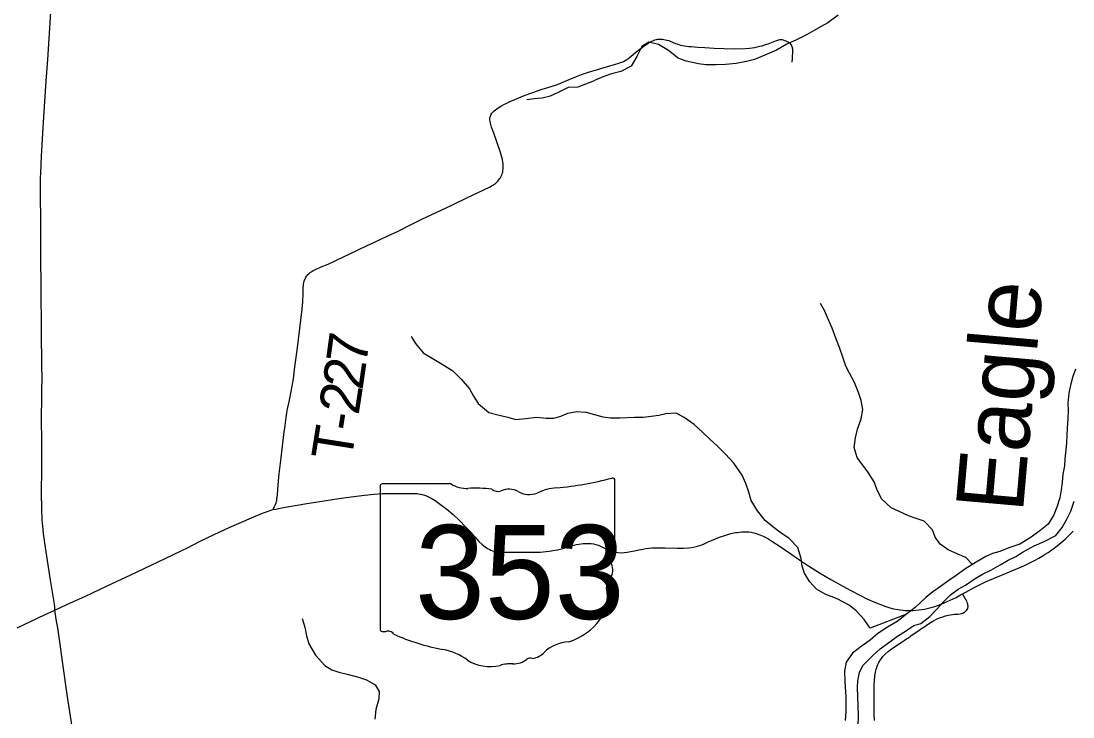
# Model space of a CAD drawing. Extents: x 1451455 to 1749751, y 218250 to 574981.
# Drawn here: x 1608144 to 1615939, y 297536 to 302693 of the extents above; entities that cross this region are included whole.
import ezdxf

# ---------------------------------------------------------------- set-up
doc = ezdxf.new("R2010")
doc.units = 0
for name, color, linetype in [('GM_X_Minor_River', 7, 'Continuous'), ('GM_X_Minor_River_Text', 7, 'Continuous'), ('GM_X_State_Location', 7, 'Continuous'), ('GM_X_State_Route', 7, 'Continuous'), ('GM_X_State_Shield', 7, 'Continuous'), ('GM_X_Township_Road', 7, 'Continuous'), ('GM_X_Township_Road_Text', 7, 'Continuous')]:
    doc.layers.add(name, color=color, linetype=linetype)

msp = doc.modelspace()

# ---------------------------------------------------------------- linework, layer by layer
at = {"layer": 'GM_X_Minor_River'}
for points in [[(1614200.7, 302735.3), (1614124, 302680.1), (1614073.6, 302652.6), (1614017.2, 302619.2), (1613964.8, 302589.7), (1613890.4, 302554.5), (1613817.9, 302521.2), (1613741.3, 302476), (1613654.9, 302438.9), (1613578.4, 302407.7), (1613520.2, 302392.3), (1613444, 302379.1), (1613365.8, 302370), (1613293.8, 302368.8), (1613217.7, 302369.6), (1613165.7, 302376.2), (1613071.9, 302395.2), (1613014.1, 302417.9), (1612942.7, 302474.7), (1612869.1, 302519.6), (1612797.3, 302536.4), (1612744.9, 302504.9), (1612708, 302429.2), (1612665.1, 302357.6), (1612588.6, 302318.4), (1612520.4, 302301.1), (1612464.1, 302281.7), (1612393.7, 302252.5)], [(1611891.8, 302112.2), (1611947.9, 302119.5), (1612006.1, 302124.7), (1612068.3, 302137.9), (1612126.7, 302167.1), (1612201.3, 302204.2), (1612273.3, 302205.2), (1612393.7, 302252.5)], [(1615195.2, 298666.1), (1615145.3, 298717.7), (1615085.6, 298742.4), (1615013.9, 298775.2), (1614956.3, 298815.8), (1614918.9, 298868.3), (1614897.5, 298922.5), (1614836.2, 298987.2), (1614776.4, 299007.9), (1614720.5, 299026.5), (1614646.9, 299061.3), (1614591.1, 299086), (1614519.8, 299152.8), (1614486.6, 299223.2), (1614465.2, 299277.5), (1614420, 299352), (1614380.6, 299404.5), (1614341.2, 299459), (1614318, 299533.3), (1614326.9, 299605.2), (1614343.6, 299669.1), (1614370.5, 299744.8), (1614381.3, 299814.8), (1614370.1, 299880.9), (1614350.8, 299939.2), (1614321.6, 300015.5), (1614284.4, 300084), (1614256.9, 300134.3), (1614235.6, 300194.6), (1614210.5, 300275), (1614183.3, 300343.3), (1614156.1, 300417.6), (1614128.8, 300478), (1614097.6, 300548.4), (1614068.1, 300600.7)], [(1611034.4, 300354.6), (1611067.8, 300304.2), (1611123, 300233.4), (1611202.4, 300188.3), (1611266, 300149.5), (1611343.4, 300100.4), (1611406.7, 300039.5), (1611467.8, 299966.7), (1611497.1, 299912.3), (1611530.5, 299859.8), (1611609.7, 299792.8), (1611687.5, 299771.7), (1611751.4, 299758.8), (1611811.2, 299740), (1611885.4, 299747.1), (1611967.6, 299758), (1612035.5, 299749.1), (1612091.6, 299750.3), (1612143.8, 299765.6), (1612196.2, 299787), (1612262.4, 299800.1), (1612324.4, 299795.3)], [(1615958.1, 300113.8), (1615939.4, 300059.9), (1615922.8, 300004.1), (1615910, 299936.2), (1615901.1, 299860.2), (1615904.5, 299808.1), (1615901.8, 299748.1), (1615897, 299676.1), (1615891.7, 299568.1), (1615887.1, 299516.1), (1615880.3, 299448.2), (1615875.7, 299396.2), (1615865, 299336.2), (1615858.3, 299272.3), (1615851.7, 299218.3), (1615841, 299160.4), (1615820.2, 299090.6), (1615797.5, 299034.8), (1615754.7, 298965.2), (1615694, 298915.8), (1615621.4, 298864.6), (1615544.8, 298817.4), (1615464.4, 298788.3), (1615398, 298763), (1615343.8, 298747.5), (1615293.5, 298726.1), (1615223, 298682.8), (1615138.3, 298631.7), (1615073.7, 298584.4), (1615019.2, 298547), (1614956.7, 298501.6), (1614902.2, 298464.2), (1614849.6, 298420.7), (1614770.7, 298347.5), (1614706.1, 298298.2)], [(1614706.1, 298298.2), (1614436.7, 298193.1), (1614391.4, 298257.6), (1614334.1, 298322.3), (1614280.5, 298364.9), (1614191, 298411.9), (1614103.3, 298446.9), (1614039.7, 298483.6), (1613986.3, 298540.2), (1613949, 298600.7), (1613933.6, 298652.9), (1613924.2, 298711), (1613901.1, 298791.3), (1613833.9, 298860.1), (1613778.3, 298898.7), (1613714.8, 298945.5), (1613659.3, 298992.1), (1613602, 299062.8), (1613554.9, 299139.3), (1613537.6, 299201.5), (1613516.3, 299265.8), (1613487, 299328.2), (1613426, 299416.9), (1613364.7, 299483.6), (1613305.3, 299542.3), (1613247.9, 299595), (1613194.5, 299647.6), (1613133, 299702.3), (1613057.6, 299755.2), (1612997.9, 299787.8), (1612921.8, 299782.6), (1612869.6, 299769.2), (1612813.5, 299761.8), (1612755.3, 299754.5), (1612689.3, 299755.2), (1612585.1, 299750.3), (1612513.1, 299749.1), (1612459.1, 299757.7), (1612324.4, 299795.3)], [(1614811.4, 298229), (1614880, 298280.3), (1614928.7, 298331.8), (1614977.4, 298387.3), (1615032, 298440.8), (1615088.5, 298482.2), (1615143, 298513.6), (1615215.6, 298562.8), (1615270, 298594.2), (1615330.4, 298623.6), (1615398.9, 298662.9), (1615459.3, 298698.3), (1615515.7, 298725.7), (1615570.1, 298759.1), (1615652.7, 298804.2), (1615725.1, 298835.4), (1615813.7, 298880.5), (1615858.5, 298940.1), (1615893.2, 299001.7), (1615923.9, 299061.4), (1615948.8, 299135.2)], [(1610226.7, 298264.6), (1610247.9, 298202.3), (1610259.1, 298138.1), (1610276.3, 298077.9), (1610327.3, 297995.2), (1610394.4, 297918.3), (1610448, 297885.5), (1610499.8, 297866.8), (1610559.7, 297854), (1610645.5, 297830.9), (1610703.3, 297812.1), (1610768.9, 297775.2), (1610798.2, 297724.8), (1610795.5, 297670.8), (1610772.5, 297591.1), (1610765.6, 297519.2)], [(1614706.1, 298298.2), (1614637.4, 298242.9), (1614564.9, 298201.7), (1614494.3, 298154.5), (1614437.7, 298105), (1614371.1, 298057.7), (1614306.4, 298008.4), (1614259.6, 297942.9), (1614246.8, 297875), (1614249.9, 297796.9), (1614256.7, 297684.8), (1614255.4, 297574.7), (1614252.6, 297510.7)], [(1614348.3, 297473.6), (1614349.1, 297541.6), (1614348, 297619.7), (1614344.8, 297687.8), (1614343.5, 297753.8), (1614346.1, 297803.8), (1614356.8, 297865.8), (1614383.4, 297917.5), (1614456.4, 297990.8), (1614511, 298040.2), (1614565.5, 298079.6), (1614640.2, 298134.8), (1614704.7, 298176.2), (1614759.2, 298213.6), (1614811.4, 298229)]]:
    msp.add_lwpolyline(points, dxfattribs=at)
at = {"layer": 'GM_X_State_Route'}
for points in [[(1608115.6, 298196.8), (1608317.5, 298291.7), (1608395, 298327.7), (1608484.2, 298368.7), (1608621.2, 298432.1), (1608778.5, 298506.3), (1608956.7, 298589.8), (1609108.5, 298660.2), (1609212.3, 298709.3), (1609330.5, 298766.4), (1609383.2, 298793), (1609415.4, 298809.3), (1609476.8, 298840.4), (1609574.1, 298887.5), (1609687.1, 298939.9), (1609852.2, 299012.6), (1609933.7, 299046.5), (1609954.9, 299054.6), (1609976.5, 299062), (1609995, 299067.6), (1610012.5, 299072.5), (1610032.1, 299077.1), (1610051.9, 299081), (1610103.7, 299090.5), (1610262.3, 299117.2), (1610343.2, 299130.5), (1610498.7, 299154.7), (1610589.6, 299167.6), (1610690.4, 299180.2), (1610762, 299187.6), (1610823.9, 299191.8), (1610882.9, 299193), (1610932, 299193), (1611014.1, 299192.4), (1611066.2, 299191.8), (1611078.6, 299191.1), (1611090.6, 299189.9), (1611105.2, 299187.9), (1611116.7, 299185.7), (1611134.2, 299180.1), (1611147.6, 299174.6), (1611162.6, 299168), (1611182.6, 299158), (1611213.1, 299139.4), (1611253, 299111), (1611299.6, 299075), (1611347.1, 299035.2), (1611392.5, 298992.8), (1611436.1, 298948.6), (1611466.7, 298914.6), (1611505.8, 298870.3), (1611537.3, 298836.6), (1611561.6, 298814.1), (1611582.4, 298797.2), (1611592.3, 298790.2), (1611602.1, 298784.4), (1611612.8, 298778.6), (1611626.1, 298773.1), (1611639.1, 298768.3), (1611651.2, 298764.9), (1611661.7, 298762.4), (1611673.3, 298760.1), (1611684.5, 298758.9), (1611701, 298757.4), (1611717.6, 298756.5), (1611780.2, 298756.5), (1611855.6, 298756.9), (1611940.9, 298756.4), (1611990.1, 298758.2), (1612013.6, 298759.8), (1612036, 298762.5), (1612060.1, 298765.5), (1612085, 298769.2), (1612102.2, 298771.5), (1612118.7, 298775.5), (1612138.2, 298779.8), (1612159, 298785.1), (1612225.1, 298804), (1612259.7, 298812.9), (1612294.8, 298819.3), (1612308.8, 298821), (1612326.1, 298822.3), (1612341.3, 298822.3), (1612357, 298822.3), (1612368.5, 298821), (1612386, 298818.4), (1612403.2, 298814.6), (1612423.4, 298808), (1612442.7, 298800.2), (1612478, 298783), (1612501.1, 298772.4), (1612524.1, 298763.7), (1612547.1, 298758.1), (1612569.7, 298754.7), (1612595.3, 298752.9), (1612616.1, 298753.8), (1612635.8, 298756.4), (1612691, 298766.7), (1612723, 298774.4), (1612753.2, 298780.7), (1612774.1, 298784.3), (1612796.2, 298787.2), (1612818.8, 298788.5), (1612842.2, 298789), (1612917.5, 298788.5), (1613006.4, 298786.8), (1613052.4, 298787.7), (1613092, 298790), (1613115.6, 298792.8), (1613137.8, 298796.7), (1613156.5, 298801.1), (1613174.7, 298807.1), (1613200.4, 298817.7), (1613236.3, 298834.1), (1613260.6, 298844.1), (1613289.7, 298856.6), (1613321, 298868.9), (1613367.2, 298884.4), (1613404.9, 298894.4), (1613439.9, 298901.9), (1613453.8, 298903.9), (1613468.8, 298905.9), (1613486.3, 298907.8), (1613504, 298908.5), (1613520.2, 298908.3), (1613538.4, 298907), (1613555.2, 298904.7), (1613573.5, 298901.3), (1613593, 298896), (1613620.1, 298886.2), (1613643.9, 298875.9), (1613678.2, 298857.4), (1613708.7, 298838.7), (1613768.8, 298799.2), (1613874.2, 298726.9), (1613953.3, 298674.1), (1614061, 298604.9), (1614145.6, 298554.3), (1614176.4, 298536.8)], [(1615106.4, 298440.1), (1615120.4, 298447.6), (1615145.8, 298461.3), (1615206.3, 298494.3), (1615261.3, 298523), (1615290.5, 298537.2), (1615320.5, 298550.5), (1615499.1, 298624.5), (1615574.3, 298657.2), (1615633.9, 298684.9), (1615659, 298697.8), (1615686.4, 298712.3), (1615710.3, 298726.4), (1615734.3, 298741.2), (1615756.3, 298755.9), (1615781.9, 298773.7), (1615809.8, 298794.3), (1615837, 298815.8), (1615863.5, 298837.8), (1615882.1, 298854), (1615902.6, 298873.2), (1615941.8, 298913.2)], [(1614176.4, 298536.8), (1614211.3, 298517.1), (1614289.3, 298475.1), (1614364.7, 298435.2), (1614412, 298412.1), (1614469, 298386.6), (1614551.7, 298354.2), (1614583.2, 298344), (1614608.8, 298337.4), (1614641.5, 298331.4), (1614659.5, 298328.8), (1614677.6, 298327.3), (1614694.6, 298326.2), (1614714, 298325.6), (1614732.8, 298325.4), (1614754.1, 298325.8), (1614776.2, 298327.6), (1614799.8, 298329.9), (1614818.8, 298332.3), (1614839.1, 298335.6), (1614878, 298343.8), (1614916, 298355.2), (1614962.4, 298372.5), (1615029, 298400.9), (1615073.4, 298422.4), (1615106.4, 298440.1)]]:
    msp.add_lwpolyline(points, dxfattribs=at)
at = {"layer": 'GM_X_State_Shield'}
for p, q in [((1612544.5, 298736.2), (1612544.5, 299288.9)), ((1610804.3, 299244.6), (1610804.3, 298187.9)), ((1611331, 299262.8), (1610821.4, 299262.8)), ((1612544.3, 298736.3), (1612544.5, 298736.2))]:
    msp.add_line(p, q, dxfattribs=at)
for centre, major_axis, start_param, end_param in [((1611924.6, 300703.3), (1845.5, 0), 4.814394, 5.042369), ((1612525.2, 299291.2), (19.4, 0), 6.141152, 7.989035), ((1610824.2, 299246.8), (20.2, 0), 1.712693, 3.28349), ((1611452.4, 299385.4), (195.5, 0), 4.042523, 4.731795), ((1611517.2, 298669.6), (702, 0), 1.404758, 1.657858), ((1611676.6, 299252.3), (56.4, 0), 3.836095, 5.185415), ((1611759.4, 299130.2), (117.3, 0), 0.950623, 2.079405), ((1611910.8, 299297.7), (141.1, 0), 4.081561, 5.145723), ((1612160, 298940), (371.3, 0), 1.699011, 2.107814), ((1612523.8, 298734.1), (20.7, 0), 5.05454, 6.418171), ((1612540, 298695.6), (30, 0), 1.883978, 3.671073), ((1612349.3, 298625.8), (180, 0), 5.934695, 6.695948), ((1612613.9, 298504.9), (130.9, 0), 2.387724, 3.262537), ((1612028, 298434.6), (461.6, 0), 5.101752, 6.440018), ((1610824.4, 298185.6), (20.3, 0), 3.00124, 4.508301), ((1610827.5, 298293.7), (155.2, 0), 4.665946, 4.897461), ((1610859.2, 298127), (56, 0), 0.519207, 1.627899), ((1611565.8, 299076.3), (1332.7, 0), 4.195997, 4.488961), ((1611168.5, 297713.2), (417, 0), 0.823519, 1.323587), ((1612222.6, 297891.3), (252.8, 0), 1.647645, 2.488434), ((1611619.5, 298121.7), (264.6, 0), 4.026481, 4.996735), ((1611791.7, 298042.6), (141, 0), 4.691044, 5.507374), ((1611919.2, 297940.3), (39.7, 0), 1.147584, 2.315152), ((1611902.3, 298085.5), (149.1, 0), 4.937069, 5.64225), ((1611772.4, 297756.4), (217.4, 0), 1.495662, 1.94098)]:
    msp.add_ellipse(centre, major_axis=major_axis, ratio=0.8, start_param=start_param, end_param=end_param, dxfattribs=at)
at = {"layer": 'GM_X_Township_Road'}
for points in [[(1608395, 298327.7), (1608393.8, 298351.7), (1608391.3, 298372.7), (1608362.2, 298550.7), (1608325.4, 298790.6), (1608311, 298894.5), (1608307.5, 298922), (1608304.9, 298950), (1608302.8, 298974.1), (1608301.2, 298999.1), (1608297.9, 299074.4), (1608295.7, 299199.1), (1608297, 299372.9), (1608297.4, 299438.5), (1608297.7, 299592.6), (1608296.7, 299730.3), (1608296.8, 299789.4), (1608297.5, 299864.8), (1608299.2, 299969.7), (1608299.9, 300032.1), (1608298.5, 300156.7), (1608295.7, 300373.3), (1608294.8, 300488.1), (1608294, 300625.9), (1608291.4, 301039.3), (1608290.6, 301200.1), (1608288, 301419.2), (1608287.6, 301460), (1608288.1, 301501.8), (1608288.8, 301531.6), (1608289.7, 301565), (1608295.8, 301691.8), (1608305.1, 301859), (1608312.3, 301983.5), (1608330.4, 302248.6), (1608341.5, 302409), (1608364.9, 302759.2)], [(1610759, 301052.4), (1610858.3, 301099.1), (1610938.5, 301136.6), (1611020.6, 301177.6), (1611114.7, 301224.1), (1611256.8, 301291.7), (1611345.7, 301333.7), (1611452, 301384.9), (1611573.1, 301442.9), (1611620.5, 301465.4), (1611630.6, 301470.8), (1611640.4, 301476.6), (1611648.2, 301481.5), (1611656.6, 301487.8), (1611664.1, 301494), (1611671.5, 301500.6), (1611678, 301507.2), (1611684.7, 301515.1), (1611690.2, 301522.5), (1611696, 301531.2), (1611700.5, 301539.1), (1611704.9, 301548.7), (1611708.5, 301557.7), (1611711.4, 301567.2), (1611713.6, 301576), (1611715.6, 301586.5), (1611716.8, 301595.8), (1611717.4, 301606), (1611717.5, 301615.3), (1611717.1, 301625.7), (1611716.3, 301636), (1611714.5, 301648.4), (1611710.9, 301666.1), (1611707, 301683.7), (1611697.6, 301718.6), (1611668.3, 301805.6), (1611648.1, 301861), (1611630.8, 301907), (1611622.3, 301935.4), (1611619.5, 301949.3), (1611618.2, 301963.4), (1611619.1, 301974.5), (1611620.1, 301980.3), (1611622.4, 301988.8), (1611625.6, 301996.2), (1611629.2, 302003.1), (1611634.1, 302010), (1611642.4, 302019.9), (1611650.1, 302027.4), (1611659.4, 302035.4), (1611669.8, 302043.1), (1611680.9, 302050.5), (1611703.6, 302063.7), (1611723.1, 302074.3), (1611744.1, 302084.9), (1611761.7, 302093.4), (1611803.6, 302111.8), (1611879.2, 302143.4), (1611928.4, 302161.5), (1612005.9, 302187.6), (1612040.1, 302198.2), (1612111.9, 302220.5), (1612154.7, 302236.8), (1612205.8, 302258.9), (1612259.7, 302283), (1612296.4, 302297.1), (1612349.2, 302314.6), (1612506.6, 302360.7), (1612540.9, 302371), (1612575.2, 302381.1), (1612586.2, 302385), (1612596.5, 302389), (1612608.2, 302394.2), (1612619.9, 302400.6), (1612630.6, 302406.7), (1612642.2, 302414.3), (1612663.1, 302430), (1612702.8, 302464.3), (1612728.6, 302484.8), (1612760.5, 302507.3), (1612790.7, 302527.9), (1612807.8, 302538.3), (1612818.9, 302543.9), (1612830.3, 302549.2), (1612840.2, 302553.2), (1612852.7, 302556.9), (1612860.7, 302558.3), (1612869, 302559.1), (1612878.3, 302559.5), (1612888.6, 302559), (1612897.8, 302558.3), (1612908.2, 302556.9), (1612919.1, 302554.6), (1612930.6, 302551.9), (1612943.9, 302547.9), (1612955.5, 302543.8), (1612994.9, 302527.5), (1613007.2, 302522.9), (1613019.6, 302518.8), (1613032, 302515.2), (1613045, 302512.3), (1613061.4, 302509.1), (1613077.2, 302506.6), (1613092.8, 302504.6), (1613109.8, 302503.1), (1613158.8, 302500.2), (1613211.1, 302496.1), (1613279.7, 302491), (1613351.8, 302488.5), (1613433.8, 302488.2), (1613509.2, 302490), (1613541.9, 302492.2), (1613561.5, 302494.5), (1613580.8, 302497.7), (1613599, 302501.1), (1613619.3, 302505.8), (1613635.9, 302510.3), (1613654, 302515.7), (1613681.9, 302525.2), (1613742.8, 302549.5), (1613766.7, 302557.4), (1613783.4, 302556.9), (1613797.7, 302551.7), (1613823.8, 302541.3), (1613839.8, 302530.8), (1613851, 302517.5), (1613857.3, 302504), (1613861.1, 302487.9), (1613861.8, 302476.4), (1613861.5, 302456.2), (1613859.7, 302432.9), (1613857.6, 302414.4), (1613856.3, 302389.2)], [(1610012.5, 299072.5), (1610023, 299096), (1610030.4, 299111), (1610034.7, 299121.7), (1610037.9, 299133.1), (1610039.6, 299140.6), (1610040.9, 299149.7), (1610043.5, 299181.7), (1610049, 299256.7), (1610057.4, 299338.2), (1610070.8, 299455.5), (1610091.7, 299628.1), (1610100.4, 299695), (1610108.9, 299754.8), (1610117.5, 299806.6), (1610132.9, 299883.8), (1610146.3, 299948), (1610162.3, 300041.7), (1610174.3, 300129.4), (1610192.6, 300272.5), (1610218.1, 300477.6), (1610226.8, 300559.1), (1610231.2, 300611.4), (1610233.7, 300670.4), (1610235.6, 300719.6), (1610236.6, 300730.4), (1610238.2, 300742.4), (1610240.3, 300753.6), (1610243.1, 300764.8), (1610245.7, 300772.3), (1610248.8, 300780.2), (1610252, 300787.3), (1610255.6, 300794.1), (1610260.4, 300801.4), (1610265.6, 300808.2), (1610270.2, 300813.7), (1610276.6, 300820.3), (1610282.3, 300825.4), (1610289, 300830.9), (1610295.4, 300835.7), (1610302.6, 300840.1), (1610313, 300846.1), (1610325.8, 300852.3), (1610367.6, 300870.6), (1610419.2, 300892.6), (1610481.8, 300921.2), (1610579.8, 300967), (1610710, 301029.2), (1610759, 301052.4)], [(1614825.8, 298197.4), (1614876, 298231.1), (1614901.1, 298246.3), (1614927.4, 298259.7), (1614951.5, 298269.8), (1614975.2, 298278.6), (1614995.7, 298285.5), (1615015, 298289.8), (1615031.3, 298293.8), (1615061.2, 298296.8), (1615085.9, 298298.6), (1615104.6, 298301.2), (1615113.1, 298303.1), (1615122.6, 298305.9), (1615132.9, 298311.5), (1615142.3, 298317.4), (1615149.8, 298324.2), (1615155.4, 298331.6), (1615159.2, 298340.5), (1615160.8, 298346.4), (1615161.9, 298352), (1615162, 298358.2), (1615161.4, 298363.4), (1615160.6, 298368.6), (1615159.7, 298374.1), (1615156.3, 298384.5), (1615152.4, 298393.3), (1615147.5, 298403.3), (1615140.7, 298414.4), (1615120.4, 298447.6)], [(1608526, 297447.5), (1608491.7, 297667.6), (1608451.1, 297946.6), (1608433.4, 298076.5), (1608416.6, 298196.6), (1608407.5, 298244.9), (1608395, 298327.7)], [(1614467.9, 297508.8), (1614466.5, 297558), (1614467.5, 297768), (1614468.6, 297804.1), (1614470.9, 297840.1), (1614475.2, 297868), (1614480.1, 297888.3), (1614491, 297919.3), (1614501.2, 297939.8), (1614512.9, 297959.4), (1614530.7, 297983), (1614548.6, 298002.1), (1614569.9, 298021.6), (1614594, 298039.8), (1614673.6, 298092), (1614689.6, 298103.4), (1614706.3, 298113.9), (1614719.7, 298123.4), (1614738.9, 298136.1), (1614770.9, 298158.9), (1614797.5, 298178), (1614819, 298192.9), (1614825.8, 298197.4)]]:
    msp.add_lwpolyline(points, dxfattribs=at)

# ---------------------------------------------------------------- texts
at = {"layer": 'GM_X_Minor_River_Text'}
msp.add_text('Eagle', height=499.71, rotation=84.98459, dxfattribs=at).set_placement((1615567.6, 299043.2))
at = {"layer": 'GM_X_State_Location'}
for s in ['s', 'r']:
    msp.add_text(s, height=1, dxfattribs=at).set_placement((1611654.8, 298646))
msp.add_text('353', height=1, rotation=0.00001, dxfattribs=at).set_placement((1611301.8, 298573.3))
at = {"layer": 'GM_X_State_Shield'}
msp.add_text('353', height=696.1, dxfattribs=at).set_placement((1611063.7, 298262.5))
at = {"layer": 'GM_X_Township_Road_Text'}
for s, rotation, p in [('7', 82.34467, (1610701, 300139)), ('2', 81.61095, (1610673.5, 299952)), ('2', 81.21986, (1610645, 299767.2)), ('-', 81.03542, (1610625.6, 299644.4)), ('T', 80.96287, (1610590.3, 299422.4))]:
    msp.add_text(s, height=300, rotation=rotation, dxfattribs=at).set_placement(p)

doc.saveas('drawing.dxf')
